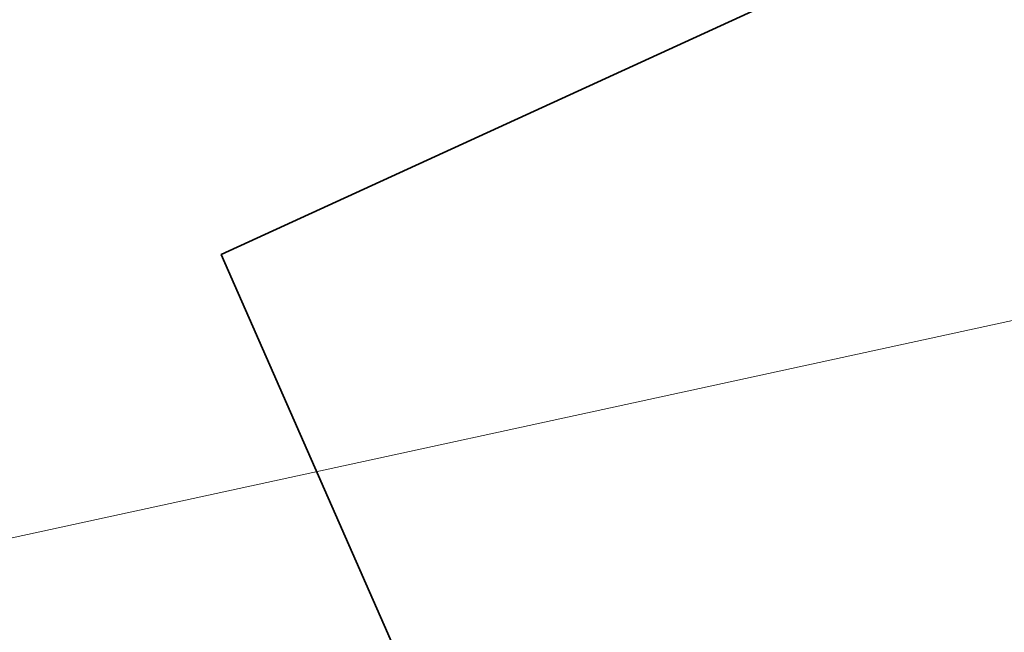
# Model space of a CAD drawing. Header units: metres. Extents: x 163628 to 167855, y 402678 to 405435.
# Tile 685 of 1056: x 165673.121 to 165673.751, y 404061.979 to 404062.371. Entities that reach past the tile are written whole.
import ezdxf

# ---------------------------------------------------------------- set-up
doc = ezdxf.new("R2010")
doc.units = ezdxf.units.M
for name, color, linetype, lineweight in [('X-CA190022.004-UO-BGT_Ondergrond$0$GE_314_WGDRijbaanLokaleweg_Vlak_GEM', 253, 'Continuous', 9), ('X-CA190022.004-UO-BGT_Ondergrond$0$GE_367_OWGBerm_groenvoorziening_grasenk_GEM', 253, 'Continuous', 9), ('X-CA190022.004-UO-BGT_Ondergrond$0$GE_401_OTDErf_Vlak_GEM', 253, 'Continuous', 9), ('X-CA190022.004-UO-BGT_Ondergrond$0$GE_601_PNDgrondvlakpand_Vlak_MV_GEM', 34, 'Continuous', 35)]:
    doc.layers.add(name, color=color, linetype=linetype, lineweight=lineweight)
doc.layers.add('X-CA190022.004-UO-KL_Wenstracé_v0.3$0$N-WE-KL-TRACE_WENSTRACE-G 1.5m', color=24, linetype='Continuous', lineweight=35, transparency=0.6)
doc.layers.add('X-CA190022.004-UO-KLIC$0$B-OI-KL-WATER_BW_0000551269_VECT_19O042616-G', color=42, linetype='X-CA190022.004-UO-KLIC$0$1-200 WATERLEIDING', lineweight=0, transparency=0.25)
doc.styles.add('X-CA190022.004-UO-KLIC$0$NLCS-ISO', font='NLCS-ISO.ttf')
doc.linetypes.add('X-CA190022.004-UO-KLIC$0$1-200 WATERLEIDING', pattern='A,1.5,-0.6,["WATER",X-CA190022.004-UO-KLIC$0$NLCS-ISO,S=0.24,R=0,X=-0.5,Y=-0.12],-0.65', length=2.75)

msp = doc.modelspace()

# ---------------------------------------------------------------- linework, layer by layer
at = {"layer": 'X-CA190022.004-UO-BGT_Ondergrond$0$GE_314_WGDRijbaanLokaleweg_Vlak_GEM', "extrusion": (0, 0, -1)}
msp.add_arc((-165627.92041, 404108.72456), 72.11001, 211.3846885, 240.3008563, dxfattribs=at)
at = {"layer": 'X-CA190022.004-UO-BGT_Ondergrond$0$GE_367_OWGBerm_groenvoorziening_grasenk_GEM'}
msp.add_arc((165627.92041, 404108.72456), 72.11001, 299.6991437, 328.6153115, dxfattribs=at)
at = {"layer": 'X-CA190022.004-UO-BGT_Ondergrond$0$GE_401_OTDErf_Vlak_GEM', "flags": 128}
msp.add_lwpolyline([(165654.73, 404074.15), (165660.27, 404076.67), (165661.73, 404073.54), (165664.42, 404074.811), (165668.98, 404076.861), (165671.4, 404071.501), (165669.48, 404070.631), (165671.76, 404065.481), (165673.13, 404066.081), (165674.07, 404065.751), (165674.97, 404063.731), (165674.58, 404062.831), (165673.25, 404062.221), (165673.47, 404061.721), (165669.413, 404059.878), (165668.188, 404059.322), (165659.93, 404055.571), (165657.86, 404060.121), (165655.74, 404064.81), (165655.13, 404066.16), (165656.224, 404066.655), (165654.58, 404070.27)], dxfattribs=at)
at = {"layer": 'X-CA190022.004-UO-BGT_Ondergrond$0$GE_601_PNDgrondvlakpand_Vlak_MV_GEM', "flags": 128}
msp.add_lwpolyline([(165664.42, 404074.811), (165668.98, 404076.861), (165671.4, 404071.501), (165669.48, 404070.631), (165671.76, 404065.481), (165673.13, 404066.081), (165674.07, 404065.751), (165674.97, 404063.731), (165674.58, 404062.831), (165673.25, 404062.221), (165673.47, 404061.721), (165669.413, 404059.878), (165666.36, 404066.69), (165665.79, 404066.43), (165665.39, 404067.33), (165664.56, 404066.96), (165664.04, 404068.11), (165664.14, 404068.15), (165661.73, 404073.54), (165664.42, 404074.811)], dxfattribs=at)
at = {"layer": 'X-CA190022.004-UO-KL_Wenstracé_v0.3$0$N-WE-KL-TRACE_WENSTRACE-G 1.5m', "lineweight": 18, "ltscale": 0.2, "const_width": 1.5}
msp.add_lwpolyline([(165576.11775, 404009.78617, 0.039739), (165596.16603, 404018.27493), (165667.34149, 404052.87532, 0.124118), (165678.24741, 404062.05122), (165690.19195, 404078.62901, -0.152208), (165708.4365, 404092.33628, -0.152208)], format="xyb", dxfattribs=at)
at = {"layer": 'X-CA190022.004-UO-KLIC$0$B-OI-KL-WATER_BW_0000551269_VECT_19O042616-G', "flags": 128}
msp.add_lwpolyline([(165679.83333, 404063.5), (165672.16667, 404061.83333)], dxfattribs=at)

doc.saveas('drawing.dxf')
